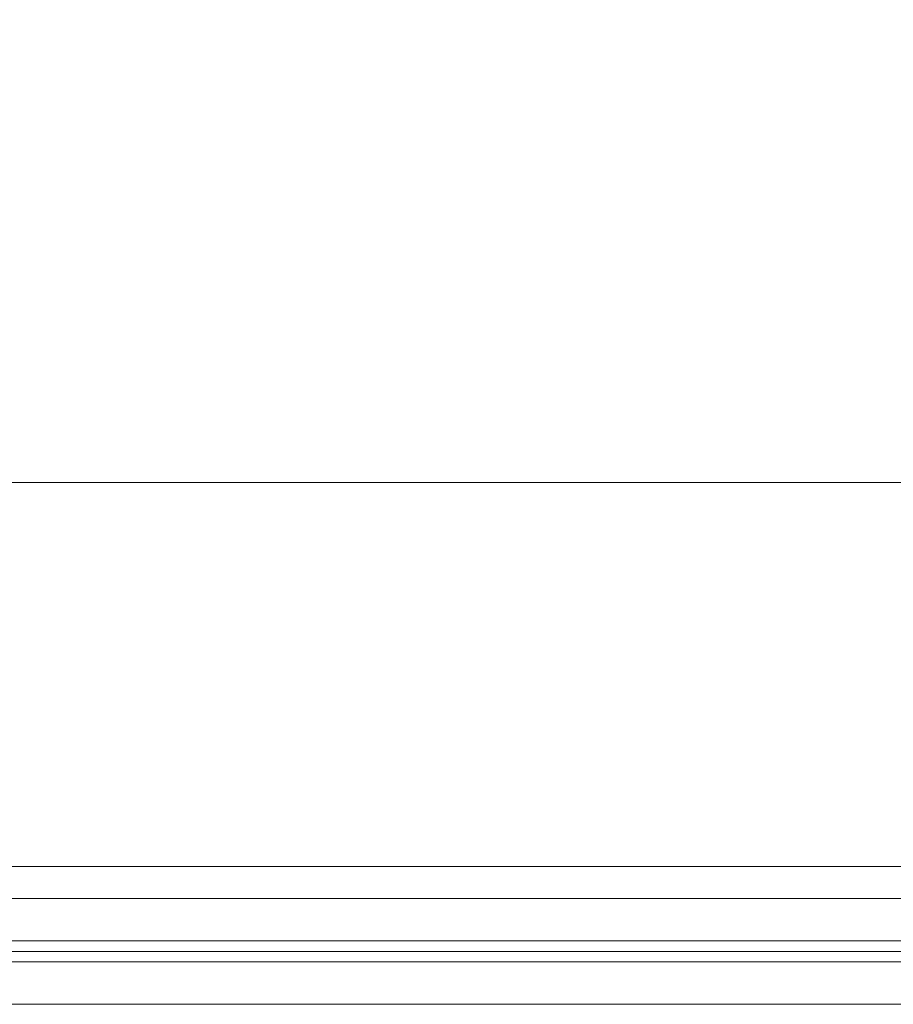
# Model space of a CAD drawing. Header units: metres. Extents: x -3.6 to 84.5, y -11 to 16.8.
# Tile 502 of 656: x 60.62 to 60.95, y -2.917 to -2.545. Entities that reach past the tile are written whole.
import ezdxf

# ---------------------------------------------------------------- set-up
doc = ezdxf.new("R2010")
doc.units = ezdxf.units.M
doc.header["$MEASUREMENT"] = 0
doc.layers.add('301 - Elemente.Linie', color=7, linetype='Continuous')
doc.layers.add('302 - Elemente.Schraffur', color=7, linetype='Continuous')

msp = doc.modelspace()

# ---------------------------------------------------------------- hatches: boundary and pattern name
at = {"layer": '302 - Elemente.Schraffur', "linetype": 'Continuous', "lineweight": 13}
h = msp.add_hatch(dxfattribs=at)
h.set_pattern_fill('Dielenboden_0001', style=0, pattern_type=2)
h.set_pattern_definition([(0, (0, 0), (0, 0.152), [])])
h.paths.add_polyline_path([(60.51576, -2.917), (62.31999, -2.917), (62.31999, -2.897), (60.51576, -2.897)])

# ---------------------------------------------------------------- linework, layer by layer
at = {"layer": '301 - Elemente.Linie', "color": 7, "linetype": 'Continuous', "lineweight": 5}
for p, q in [((62.39821, -2.865), (60.58699, -2.865)), ((60.58699, -2.877), (62.39821, -2.877)), ((62.39821, -2.877), (60.58699, -2.877)), ((60.58699, -2.893), (62.39821, -2.893)), ((62.39821, -2.893), (60.58699, -2.893)), ((60.58699, -2.901), (62.39821, -2.901)), ((62.39821, -2.901), (60.58699, -2.901))]:
    msp.add_line(p, q, dxfattribs=at)
at = {"layer": '301 - Elemente.Linie', "color": 253, "linetype": 'Continuous', "lineweight": 13, "true_color": 0xafafaf}
msp.add_lwpolyline([(60.60256, -2.72), (62.25999, -2.72), (62.25999, -0.0894)], dxfattribs=at)
at = {"layer": '302 - Elemente.Schraffur', "color": 7, "linetype": 'Continuous', "lineweight": 18}
msp.add_lwpolyline([(60.51576, -2.917), (62.31999, -2.917), (62.31999, -2.897), (60.51576, -2.897)], close=True, dxfattribs=at)

doc.saveas('drawing.dxf')
